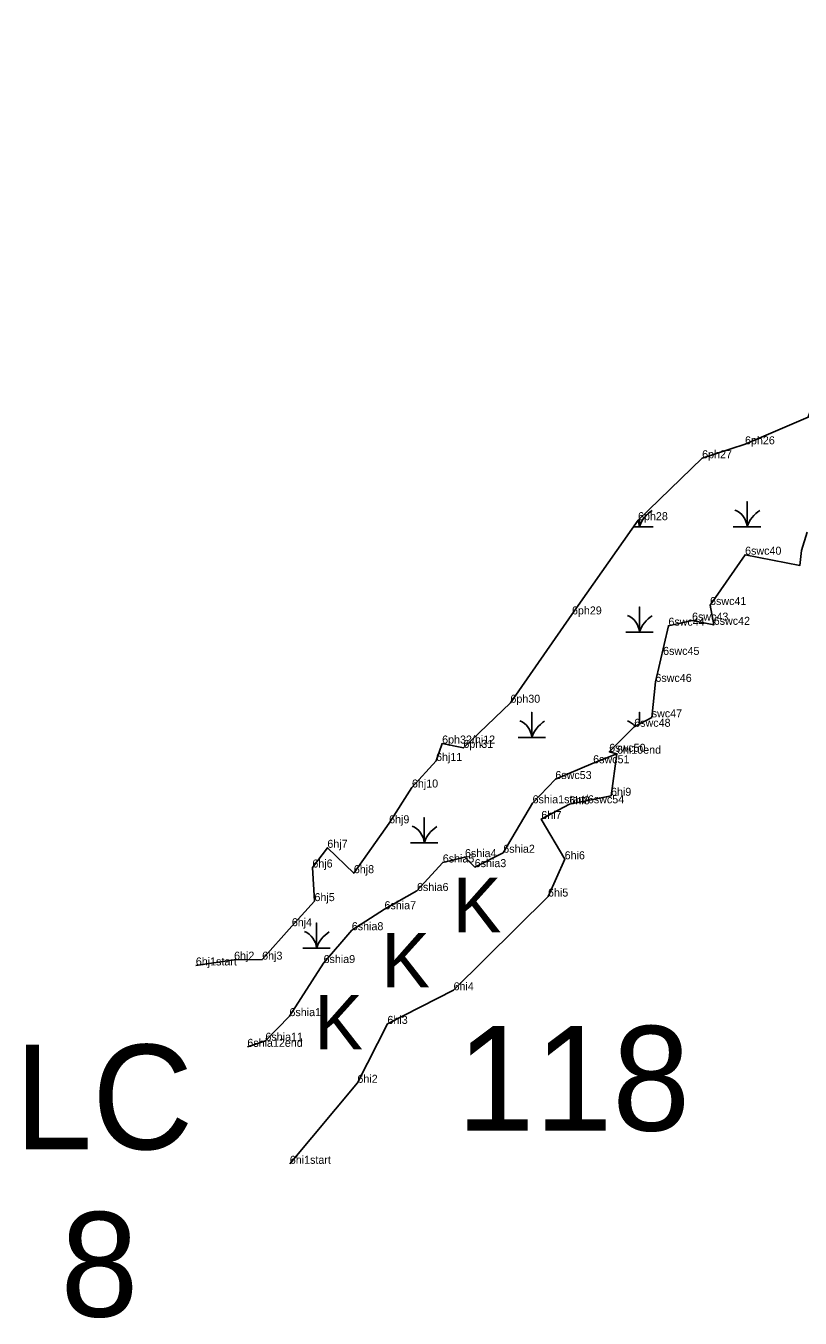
# Model space of a CAD drawing. Extents: x 2072529 to 2268796, y 436423 to 470406.
# Drawn here: x 2148996 to 2149480, y 440291 to 441098 of the extents above; entities that cross this region are included whole.
import ezdxf

# ---------------------------------------------------------------- set-up
doc = ezdxf.new("R2010")
doc.units = 0
for name, color, linetype in [('Default', 7, 'Continuous'), ('Exist Environmental Wetland Boundary', 7, 'Continuous'), ('Exist Environmental Wetland Boundary Cogo Comment', 7, 'Continuous'), ('Exist Hydro Jurisdictional Stream or Body of Water NEU Mitigable', 7, 'Continuous'), ('Exist Hydro Jurisdictional Stream or Body of Water NEU Mitigable Cogo Comment', 7, 'Continuous'), ('Exist Hydro Swamp or Marsh', 7, 'Continuous'), ('Old_Level_20', 7, 'Continuous')]:
    doc.layers.add(name, color=color, linetype=linetype)

msp = doc.modelspace()

# ---------------------------------------------------------------- linework, layer by layer
at = {"layer": 'Exist Environmental Wetland Boundary'}
for points in [[(2149102.6, 440511.47), (2149126.52, 440515.05), (2149144.05, 440515.09), (2149162.57, 440535.99), (2149176.73, 440551.64), (2149175.41, 440572.62), (2149184.76, 440584.93), (2149201.3, 440569.1), (2149223.36, 440600.25), (2149237.6, 440622.6), (2149252.69, 440639.18), (2149256.48, 440650.06), (2149269.76, 440647.34), (2149299.14, 440675.55), (2149337.6, 440730.7), (2149378.87, 440789.57), (2149418.9, 440828.24), (2149445.69, 440836.96), (2149485.04, 440853.82), (2149504.13, 440908.04), (2149534.23, 440974.56), (2149607.73, 441027.33), (2149628.15, 441061.32), (2149692.51, 441102.42)], [(2149365.71, 440643.7), (2149361.98, 440617.45), (2149336.02, 440612.13), (2149318.42, 440602.93), (2149333.02, 440577.77), (2149322.62, 440554.49), (2149263.6, 440495.94), (2149222.33, 440474.95), (2149203.56, 440438.16), (2149161.32, 440387.58)]]:
    msp.add_lwpolyline(points, dxfattribs=at)
at = {"layer": 'Exist Hydro Jurisdictional Stream or Body of Water NEU Mitigable'}
for points in [[(2149350.83, 440637.74), (2149365.71, 440643.7), (2149360.86, 440644.91), (2149376.49, 440660.53), (2149387.41, 440666.41), (2149389.7, 440688.56), (2149397.83, 440723.67), (2149412.61, 440726.83), (2149426.13, 440724.2), (2149423.83, 440736.57), (2149445.73, 440768), (2149479.96, 440761.31), (2149480.95, 440770.55), (2149484.52, 440782.05)], [(2149350.83, 440637.74), (2149327.19, 440627.88), (2149312.97, 440612.76)], [(2149312.97, 440612.76), (2149294.68, 440581.85), (2149276.83, 440572.87), (2149270.74, 440579.11), (2149256.87, 440575.79), (2149240.75, 440557.99), (2149220.48, 440546.57), (2149200.04, 440533.47), (2149182.41, 440512.97), (2149161.1, 440479.81), (2149146.08, 440464.43), (2149134.79, 440460.64)]]:
    msp.add_lwpolyline(points, dxfattribs=at)
at = {"layer": 'Exist Hydro Swamp or Marsh'}
for points in [[(2149438.38, 440785.44), (2149446.98, 440785.44), (2149446.98, 440801.22), (2149446.98, 440785.44), (2149455.58, 440785.44)], [(2149375.98, 440785.44), (2149379.73, 440785.44), (2149379.73, 440790.4)], [(2149379.73, 440790.4), (2149379.73, 440785.44), (2149388.33, 440785.44)], [(2149371.13, 440719.64), (2149379.73, 440719.64), (2149379.73, 440735.42), (2149379.73, 440719.64), (2149388.33, 440719.64)], [(2149303.88, 440653.84), (2149312.48, 440653.84), (2149312.48, 440669.62), (2149312.48, 440653.84), (2149321.08, 440653.84)], [(2149379.73, 440662.28), (2149379.73, 440669.62), (2149379.73, 440662.28)], [(2149236.63, 440588.04), (2149245.23, 440588.04), (2149245.23, 440603.82), (2149245.23, 440588.04), (2149253.83, 440588.04)], [(2149169.38, 440522.24), (2149177.98, 440522.24), (2149177.98, 440538.02), (2149177.98, 440522.24), (2149186.58, 440522.24)]]:
    msp.add_lwpolyline(points, dxfattribs=at)
for centre, radius, start, end in [((2149397.97, 440779.38), 19.22, 122.12745, 161.62219), ((2149434.72, 440784.56), 12.3, 4.14034, 67.53497), ((2149465.22, 440779.38), 19.22, 122.12745, 161.62219), ((2149367.47, 440784.56), 12.3, 4.14034, 23.27301), ((2149367.47, 440718.76), 12.3, 4.14034, 67.53497), ((2149397.97, 440713.58), 19.22, 122.12745, 161.62219), ((2149300.22, 440652.96), 12.3, 4.14034, 67.53497), ((2149330.72, 440647.78), 19.22, 122.12745, 161.62219), ((2149367.47, 440652.96), 12.3, 39.50549, 67.53497), ((2149232.97, 440587.16), 12.3, 4.14034, 67.53497), ((2149263.47, 440581.98), 19.22, 122.12745, 161.62219), ((2149165.72, 440521.36), 12.3, 4.14034, 67.53497), ((2149196.22, 440516.18), 19.22, 122.12745, 161.62219)]:
    msp.add_arc(centre, radius, start, end, dxfattribs=at)
at = {"layer": 'Old_Level_20'}
for p, q in [((2149445.69, 440836.96), (2149445.69, 440836.96)), ((2149418.9, 440828.24), (2149418.9, 440828.24)), ((2149378.87, 440789.57), (2149378.87, 440789.57)), ((2149445.73, 440768), (2149445.73, 440768)), ((2149479.96, 440761.31), (2149479.96, 440761.31)), ((2149423.83, 440736.57), (2149423.83, 440736.57)), ((2149423.83, 440736.57), (2149423.83, 440736.57)), ((2149337.6, 440730.7), (2149337.6, 440730.7)), ((2149397.83, 440723.67), (2149397.83, 440723.67)), ((2149412.61, 440726.83), (2149412.61, 440726.83)), ((2149412.61, 440726.83), (2149412.61, 440726.83)), ((2149426.13, 440724.2), (2149426.13, 440724.2)), ((2149394.52, 440705.41), (2149394.52, 440705.41)), ((2149394.52, 440705.41), (2149394.52, 440705.41)), ((2149389.7, 440688.56), (2149389.7, 440688.56)), ((2149299.14, 440675.55), (2149299.14, 440675.55)), ((2149387.41, 440666.41), (2149387.41, 440666.41)), ((2149387.41, 440666.41), (2149387.41, 440666.41)), ((2149376.49, 440660.53), (2149376.49, 440660.53)), ((2149376.49, 440660.53), (2149376.49, 440660.53)), ((2149256.48, 440650.06), (2149256.48, 440650.06)), ((2149269.76, 440647.34), (2149269.76, 440647.34)), ((2149252.69, 440639.18), (2149252.69, 440639.18)), ((2149365.71, 440643.7), (2149365.71, 440643.7)), ((2149350.83, 440637.74), (2149350.83, 440637.74)), ((2149237.6, 440622.6), (2149237.6, 440622.6)), ((2149327.19, 440627.88), (2149327.19, 440627.88)), ((2149361.98, 440617.45), (2149361.98, 440617.45)), ((2149312.97, 440612.76), (2149312.97, 440612.76)), ((2149336.02, 440612.13), (2149336.02, 440612.13)), ((2149223.36, 440600.25), (2149223.36, 440600.25)), ((2149318.42, 440602.93), (2149318.42, 440602.93)), ((2149184.76, 440584.93), (2149184.76, 440584.93)), ((2149256.87, 440575.79), (2149256.87, 440575.79)), ((2149270.74, 440579.11), (2149270.74, 440579.11)), ((2149294.68, 440581.85), (2149294.68, 440581.85)), ((2149333.02, 440577.77), (2149333.02, 440577.77)), ((2149175.41, 440572.62), (2149175.41, 440572.62)), ((2149201.3, 440569.1), (2149201.3, 440569.1)), ((2149276.83, 440572.87), (2149276.83, 440572.87)), ((2149240.75, 440557.99), (2149240.75, 440557.99)), ((2149176.73, 440551.64), (2149176.73, 440551.64)), ((2149322.62, 440554.49), (2149322.62, 440554.49)), ((2149220.48, 440546.57), (2149220.48, 440546.57)), ((2149162.57, 440535.99), (2149162.57, 440535.99)), ((2149200.04, 440533.47), (2149200.04, 440533.47)), ((2149102.6, 440511.47), (2149102.6, 440511.47)), ((2149126.52, 440515.05), (2149126.52, 440515.05)), ((2149144.05, 440515.09), (2149144.05, 440515.09)), ((2149182.41, 440512.97), (2149182.41, 440512.97)), ((2149263.6, 440495.94), (2149263.6, 440495.94)), ((2149161.1, 440479.81), (2149161.1, 440479.81)), ((2149222.33, 440474.95), (2149222.33, 440474.95)), ((2149146.08, 440464.43), (2149146.08, 440464.43)), ((2149134.79, 440460.64), (2149134.79, 440460.64)), ((2149203.56, 440438.16), (2149203.56, 440438.16)), ((2149161.32, 440387.58), (2149161.32, 440387.58))]:
    msp.add_line(p, q, dxfattribs=at)

# ---------------------------------------------------------------- texts
at = {"layer": 'Default'}
for s, p in [('118', (2149265.61, 440408.28)), ('LC', (2148989.24, 440396.64)), ('8', (2149018.09, 440292.1))]:
    msp.add_text(s, height=65.34, dxfattribs=at).set_placement(p)
at = {"layer": 'Exist Environmental Wetland Boundary Cogo Comment'}
for s, p in [('6ph26', (2149445.69, 440836.96)), ('6ph27', (2149418.9, 440828.24)), ('6ph28', (2149378.87, 440789.57)), ('6ph29', (2149337.6, 440730.7)), ('6ph30', (2149299.14, 440675.55)), ('6ph32/hj12', (2149256.48, 440650.06)), ('6ph31', (2149269.76, 440647.34)), ('6hi10end', (2149365.71, 440643.7)), ('6hj11', (2149252.69, 440639.18)), ('6hj10', (2149237.6, 440622.6)), ('6hi9', (2149361.98, 440617.45)), ('6hi8', (2149336.02, 440612.13)), ('6hi7', (2149318.42, 440602.93)), ('6hj9', (2149223.36, 440600.25)), ('6hj7', (2149184.76, 440584.93)), ('6hi6', (2149333.02, 440577.77)), ('6hj6', (2149175.41, 440572.62)), ('6hj8', (2149201.3, 440569.1)), ('6hi5', (2149322.62, 440554.49)), ('6hj5', (2149176.73, 440551.64)), ('6hj4', (2149162.57, 440535.99)), ('6hj2', (2149126.52, 440515.05)), ('6hj3', (2149144.05, 440515.09)), ('6hj1start', (2149102.6, 440511.47)), ('6hi4', (2149263.6, 440495.94)), ('6hi3', (2149222.33, 440474.95)), ('6hi2', (2149203.56, 440438.16)), ('6hi1start', (2149161.32, 440387.58))]:
    msp.add_text(s, height=5, dxfattribs=at).set_placement(p)
at = {"layer": 'Exist Hydro Jurisdictional Stream or Body of Water NEU Mitigable Cogo Comment'}
for s, p in [('6swc40', (2149445.73, 440768)), ('6swc41', (2149423.83, 440736.57)), ('6swc44', (2149397.83, 440723.67)), ('6swc43', (2149412.61, 440726.83)), ('6swc42', (2149426.13, 440724.2)), ('6swc45', (2149394.52, 440705.41)), ('6swc46', (2149389.7, 440688.56)), ('swc47', (2149387.41, 440666.41)), ('6swc48', (2149376.49, 440660.53)), ('6swc50', (2149360.86, 440644.91)), ('6swc51', (2149350.83, 440637.74)), ('6swc53', (2149327.19, 440627.88)), ('6shia1start/6swc54', (2149312.97, 440612.76)), ('6shia4', (2149270.74, 440579.11)), ('6shia2', (2149294.68, 440581.85)), ('6shia5', (2149256.87, 440575.79)), ('6shia3', (2149276.83, 440572.87)), ('6shia6', (2149240.75, 440557.99)), ('6shia7', (2149220.48, 440546.57)), ('6shia8', (2149200.04, 440533.47)), ('6shia9', (2149182.41, 440512.97)), ('6shia10', (2149161.1, 440479.81)), ('6shia11', (2149146.08, 440464.43)), ('6shia12end', (2149134.79, 440460.64))]:
    msp.add_text(s, height=5, dxfattribs=at).set_placement(p)
at = {"layer": 'Exist Hydro Swamp or Marsh'}
for p in [(2149263.11, 440532.22), (2149218.57, 440497.76), (2149176.68, 440459.04)]:
    msp.add_text('K', height=34, dxfattribs=at).set_placement(p)

doc.saveas('drawing.dxf')
